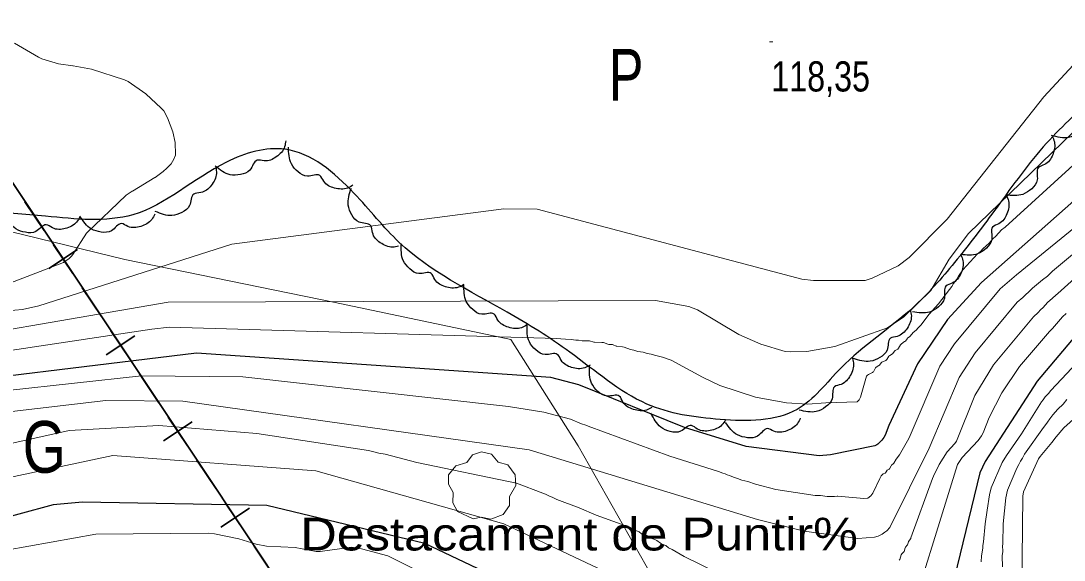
# Model space of a CAD drawing. Extents: x 483843 to 488449, y 4381269 to 4384483.
# Drawn here: x 484139.3 to 484441.7, y 4383353.7 to 4383510 of the extents above; entities that cross this region are included whole.
import ezdxf
from ezdxf.enums import TextEntityAlignment as Align

# ---------------------------------------------------------------- set-up
doc = ezdxf.new("R2010")
doc.units = 0
doc.header["$LTSCALE"] = 3.8
for name, color, linetype, lineweight in [('27', 7, 'Continuous', 25), ('29', 7, 'Continuous', 13), ('34', 7, 'Continuous', 35), ('51', 7, 'Continuous', 13), ('7', 7, 'Continuous', 13), ('8', 7, 'Continuous', 25), ('9', 7, 'Continuous', 13)]:
    doc.layers.add(name, color=color, linetype=linetype, lineweight=lineweight)
doc.layers.add('31', color=7, linetype='Continuous')
doc.layers.add('5', color=7, linetype='Continuous')

msp = doc.modelspace()

# ---------------------------------------------------------------- linework, layer by layer
at = {"layer": '27'}
for points in [[(484100.18, 4383518.27), (484175.5, 4383526.23), (484263.69, 4383537.26), (484281.44, 4383543.39), (484323.7, 4383576.47), (484345.13, 4383588.11), (484350.64, 4383590.56), (484356.77, 4383588.11), (484365.95, 4383583.21), (484390.45, 4383569.12), (484418, 4383565.44), (484471.89, 4383563.61), (484483.53, 4383561.15), (484486.59, 4383558.7), (484487.81, 4383552.58), (484489.04, 4383543.39), (484498.22, 4383540.32), (484509.86, 4383540.94), (484512.92, 4383542.78), (484541.7, 4383559.93), (484579.67, 4383560.54), (484661.11, 4383555.64), (484694.18, 4383552.58), (484705.2, 4383543.39), (484711.33, 4383534.2), (484721.74, 4383509.08), (484724.19, 4383493.76), (484729.7, 4383491.31), (484743.17, 4383488.25), (484756.03, 4383490.09)], [(484746.07, 4383463.39), (484731.66, 4383466.23), (484710.02, 4383482.88), (484695.11, 4383499.3), (484677.67, 4383512.8), (484658.52, 4383521.38), (484639.72, 4383529.93), (484613.7, 4383532.52), (484586.23, 4383535), (484560.15, 4383534.96), (484534.42, 4383531.45), (484512.75, 4383525.74), (484483.15, 4383513.44), (484467.12, 4383503.74), (484451.7, 4383489.36), (484436.59, 4383474.55), (484422.24, 4383456.04), (484409.9, 4383439.95), (484397.9, 4383426.91), (484376.97, 4383409.36), (484364.26, 4383397.36), (484342.02, 4383394.45), (484320.75, 4383398.94), (484298.45, 4383413.96), (484280.25, 4383425.55), (484249, 4383445.78), (484235.85, 4383460.09), (484215.96, 4383472.77), (484198.91, 4383469.03), (484171.82, 4383453.81), (484146.49, 4383453.37), (484110.53, 4383453.53), (484099.05, 4383450.9)], [(484454, 4383491.48), (484454.37, 4383489.74), (484453.29, 4383486.11), (484450.5, 4383483.69), (484448.55, 4383483.06), (484447.71, 4383479.61), (484445.73, 4383477.38), (484442.96, 4383476.16), (484438.04, 4383476.77)], [(484216.09, 4383475.24), (484215.77, 4383473.5), (484213.36, 4383470.57), (484209.85, 4383469.41), (484207.81, 4383469.6), (484205.69, 4383466.74), (484203, 4383465.45), (484199.98, 4383465.4), (484195.68, 4383467.87)], [(484438.19, 4383476.59), (484438.84, 4383474.93), (484438.35, 4383471.17), (484435.98, 4383468.34), (484434.15, 4383467.41), (484433.87, 4383463.87), (484432.27, 4383461.35), (484429.73, 4383459.71), (484424.77, 4383459.53)], [(484235.58, 4383462.4), (484234.02, 4383461.54), (484230.23, 4383461.52), (484227.11, 4383463.49), (484225.95, 4383465.18), (484222.4, 4383464.99), (484219.68, 4383466.24), (484217.72, 4383468.54), (484216.89, 4383473.43)], [(484195.81, 4383467.54), (484195.99, 4383465.78), (484194.5, 4383462.29), (484191.46, 4383460.2), (484189.44, 4383459.8), (484188.22, 4383456.46), (484186, 4383454.47), (484183.11, 4383453.57), (484178.29, 4383454.74)], [(484248.8, 4383444.66), (484247.05, 4383444.39), (484243.49, 4383445.69), (484241.24, 4383448.62), (484240.74, 4383450.61), (484237.34, 4383451.67), (484235.23, 4383453.78), (484234.19, 4383456.61), (484235.11, 4383461.49)], [(484424.86, 4383459.46), (484425.53, 4383457.82), (484425.09, 4383454.05), (484422.76, 4383451.19), (484420.93, 4383450.24), (484420.7, 4383446.69), (484419.13, 4383444.15), (484416.61, 4383442.48), (484411.66, 4383442.24)], [(484178.12, 4383454), (484177.27, 4383452.44), (484174.07, 4383450.41), (484170.37, 4383450.41), (484168.49, 4383451.22), (484165.59, 4383449.16), (484162.63, 4383448.77), (484159.74, 4383449.67), (484156.43, 4383453.36)], [(484156.43, 4383453.21), (484155.5, 4383451.69), (484152.21, 4383449.8), (484148.52, 4383449.98), (484146.68, 4383450.88), (484143.69, 4383448.96), (484140.71, 4383448.7), (484137.87, 4383449.73), (484134.73, 4383453.57)], [(484267.73, 4383433.56), (484266.14, 4383432.77), (484262.35, 4383432.93), (484259.32, 4383435.03), (484258.24, 4383436.78), (484254.69, 4383436.75), (484252.03, 4383438.12), (484250.17, 4383440.5), (484249.56, 4383445.42)], [(484411.77, 4383442.15), (484412.35, 4383440.48), (484411.73, 4383436.74), (484409.26, 4383433.99), (484407.39, 4383433.14), (484406.98, 4383429.6), (484405.29, 4383427.15), (484402.69, 4383425.6), (484397.73, 4383425.61)], [(484286, 4383421.85), (484284.42, 4383421.05), (484280.63, 4383421.18), (484277.58, 4383423.27), (484276.49, 4383425.01), (484272.93, 4383424.95), (484270.27, 4383426.3), (484268.4, 4383428.67), (484267.75, 4383433.59)], [(484397.08, 4383426.21), (484397.39, 4383424.46), (484396.18, 4383420.87), (484393.3, 4383418.55), (484391.33, 4383418.01), (484390.36, 4383414.58), (484388.3, 4383412.43), (484385.49, 4383411.31), (484380.59, 4383412.11)], [(484304.32, 4383410.22), (484302.74, 4383409.41), (484298.95, 4383409.53), (484295.9, 4383411.6), (484294.8, 4383413.33), (484291.24, 4383413.26), (484288.57, 4383414.61), (484286.69, 4383416.97), (484286.02, 4383421.88)], [(484380.16, 4383412.59), (484380.62, 4383410.87), (484379.71, 4383407.19), (484377.03, 4383404.64), (484375.11, 4383403.93), (484374.43, 4383400.44), (484372.56, 4383398.12), (484369.85, 4383396.77), (484364.9, 4383397.16)], [(484119.12, 4383116.07), (484126.76, 4383120.64), (484145.97, 4383126.14), (484154.06, 4383131.38), (484161.87, 4383143.86), (484164.91, 4383157.93), (484163.02, 4383175.75), (484173.74, 4383181.94), (484185.86, 4383179.07), (484201.91, 4383172.44), (484218.74, 4383163.58), (484235.74, 4383152), (484257.36, 4383136.23), (484272.15, 4383127.71), (484275.2, 4383125.94), (484288.31, 4383115.31), (484292.13, 4383104.69), (484292.48, 4383094), (484326.66, 4383066.82), (484335.76, 4383055.04), (484365.68, 4383048.09), (484390.73, 4383050.68), (484396.03, 4383071.97), (484393.65, 4383088.86), (484400.59, 4383105.68), (484415.8, 4383124.5), (484433.63, 4383141.47), (484454.21, 4383160.75), (484462.32, 4383181.3), (484469.44, 4383206.38), (484473.64, 4383224.75), (484476.82, 4383245.66), (484481.03, 4383277.23), (484489.23, 4383303.54), (484504.2, 4383337.99), (484513.54, 4383351.45), (484533.46, 4383372.63), (484541.12, 4383381), (484553.19, 4383396.25), (484567.54, 4383404.5), (484599.57, 4383406.86), (484616.36, 4383401.2), (484646.89, 4383386.65), (484672.26, 4383367.12), (484686.37, 4383351.96), (484698.03, 4383335.37), (484703.61, 4383311.07), (484699.61, 4383283.36), (484707.21, 4383270.52), (484723.44, 4383260.08), (484747.28, 4383256.54), (484759.45, 4383259.42)], [(484322.23, 4383397.96), (484320.64, 4383397.18), (484316.85, 4383397.36), (484313.83, 4383399.49), (484312.76, 4383401.24), (484309.2, 4383401.23), (484306.56, 4383402.61), (484304.71, 4383405.01), (484304.13, 4383409.93)], [(484343.55, 4383394.31), (484342.52, 4383392.87), (484339.09, 4383391.23), (484335.43, 4383391.68), (484333.66, 4383392.71), (484330.53, 4383391.02), (484327.54, 4383390.99), (484324.78, 4383392.23), (484321.94, 4383396.3)], [(484365.21, 4383394.87), (484364.4, 4383393.29), (484361.27, 4383391.16), (484357.58, 4383391.05), (484355.67, 4383391.8), (484352.83, 4383389.66), (484349.88, 4383389.18), (484346.97, 4383389.99), (484343.55, 4383393.58)]]:
    msp.add_spline(points, degree=3, dxfattribs=at)
at = {"layer": '29'}
msp.add_lwpolyline([(484270.44, 4383365.62), (484265.9, 4383367.74), (484264.49, 4383370.28), (484264.59, 4383373.26), (484263.22, 4383375.67), (484263.26, 4383378.42), (484265.42, 4383381.02), (484268.61, 4383382.02), (484270.26, 4383384.21), (484272.83, 4383385.04), (484275.69, 4383384.39), (484277.64, 4383382.12), (484280.45, 4383381.3), (484282.58, 4383378.45), (484282.82, 4383375.32), (484280.94, 4383372.17), (484280.94, 4383369.49), (484279.12, 4383366.88), (484275.5, 4383365.54), (484272.73, 4383366.17)], close=True, dxfattribs=at)
at = {"layer": '34'}
for p, q in [((484140.52, 4383457.58), (484146.06, 4383449.25)), ((484148.82, 4383445.1), (484154.36, 4383436.77)), ((484155.76, 4383443.7), (484147.43, 4383438.17)), ((484157.13, 4383432.61), (484162.67, 4383424.28)), ((484172.37, 4383418.73), (484164.04, 4383413.2)), ((484165.43, 4383420.13), (484170.97, 4383411.8)), ((484173.74, 4383407.64), (484179.28, 4383399.31)), ((484188.98, 4383393.76), (484180.65, 4383388.23)), ((484182.04, 4383395.16), (484187.58, 4383386.83)), ((484190.35, 4383382.67), (484195.89, 4383374.34)), ((484198.65, 4383370.19), (484204.19, 4383361.86)), ((484205.59, 4383368.79), (484197.26, 4383363.26)), ((484206.96, 4383357.7), (484212.5, 4383349.37))]:
    msp.add_line(p, q, dxfattribs=at)
msp.add_lwpolyline([(484099.19, 4383519.71), (484401, 4383066), (484435, 4383073), (484458, 4383093), (484473, 4383128), (484463, 4383264), (484450, 4383353), (484466, 4383389), (484492, 4383415), (484531, 4383430), (484588, 4383427), (484638, 4383413)], dxfattribs=at)
at = {"layer": '51'}
msp.add_lwpolyline([(484337.72, 4383053.18), (484357.12, 4383072.97), (484439.36, 4383143.77), (484440.19, 4383261.99), (484403.02, 4383285.48), (484377.23, 4383303.32), (484332.06, 4383331.77), (484300.88, 4383386.78), (484281.35, 4383417.62), (484230.42, 4383428.32), (484169.42, 4383440.85), (484136.27, 4383448.91), (484099.03, 4383440.24)], dxfattribs=at)
at = {"layer": '7'}
msp.add_line((484356.28, 4383503.89), (484357.28, 4383503.89), dxfattribs=at)
at = {"layer": '8'}
for points in [[(484471.24, 4383481.53), (484417.68, 4383434.15), (484407.9, 4383423.46), (484399.2, 4383410.61), (484390.83, 4383392.69), (484389.82, 4383389.89), (484389.46, 4383389.21), (484388.87, 4383388.44), (484387.69, 4383387.3), (484387.38, 4383387.07), (484386.85, 4383386.78), (484373.96, 4383384.18), (484370.72, 4383383.9), (484349.52, 4383386.58), (484331.62, 4383392.17), (484301.06, 4383404.46), (484292.88, 4383406.58), (484190.19, 4383413.72), (484099.6, 4383402.69), (484098.95, 4383402.49)], [(484659.56, 4383448.54), (484614.91, 4383471.61), (484608.15, 4383474.22), (484596.25, 4383476.66), (484579.09, 4383477.18), (484564.5, 4383475.62), (484520.75, 4383467.19), (484513.32, 4383464.43), (484468.15, 4383440.89), (484467.26, 4383440.33), (484450.08, 4383424.74), (484433.9, 4383405.54), (484418.78, 4383382.25), (484417.21, 4383378.98), (484409.85, 4383348.77), (484404.31, 4383337.25), (484396.75, 4383314.59)], [(484396.75, 4383314.59), (484394.24, 4383309.97), (484390.03, 4383298.9), (484389.7, 4383298.28), (484389.03, 4383297.34), (484388.37, 4383296.68), (484387.82, 4383296.27), (484387.46, 4383296.06), (484385.77, 4383295.38), (484385.03, 4383295.21), (484378.38, 4383295.34), (484376.41, 4383295.61), (484364.84, 4383299.34), (484353.72, 4383305.33), (484277.33, 4383348.57), (484256.36, 4383358.51), (484210.66, 4383369.57), (484157.18, 4383370.53), (484148.68, 4383369.7), (484098.85, 4383356.18)]]:
    msp.add_lwpolyline(points, dxfattribs=at)
at = {"layer": '9'}
for points in [[(484485.92, 4383518.06), (484473.36, 4383508.61), (484468.36, 4383500.98), (484413.93, 4383448.36), (484408.4, 4383440.89), (484403.06, 4383431.86), (484395.23, 4383424.24), (484390.51, 4383421.02), (484375.25, 4383415.62), (484367.09, 4383414.17), (484362.34, 4383414.06), (484360.87, 4383414.17), (484353.78, 4383416.29), (484347.44, 4383419.08), (484335.42, 4383426.21), (484332.87, 4383427.21), (484323.24, 4383428.96), (484181.98, 4383428.45), (484098.97, 4383414.19)], [(484098.98, 4383420.43), (484113.02, 4383423.99), (484139.83, 4383426.35), (484144.58, 4383427.39), (484200.43, 4383445.27), (484279.25, 4383455.47), (484288.94, 4383455.41), (484365.67, 4383435.11), (484369.01, 4383434.74), (484384.02, 4383434.73), (484386.04, 4383435.39), (484393.6, 4383438.95), (484396.77, 4383441.42), (484407.79, 4383452.52), (484435.74, 4383488), (484458.89, 4383512.86)], [(484129.24, 4383431.35), (484151.68, 4383440), (484153.3, 4383441.11), (484154.01, 4383441.77), (484154.43, 4383442.31), (484158.33, 4383448.47), (484169.83, 4383459.45), (484171.6, 4383460.62), (484171.62, 4383460.62), (484171.64, 4383460.62), (484178.2, 4383464.61), (484178.22, 4383464.61), (484178.23, 4383464.61), (484180.58, 4383466.29), (484181.68, 4383467.26), (484182.85, 4383468.55), (484183.68, 4383469.91), (484184.13, 4383471.03), (484184.15, 4383471.15), (484184.14, 4383471.24), (484184.03, 4383474.74), (484183.41, 4383477.81), (484181.85, 4383481.89), (484180.73, 4383483.94), (484180.03, 4383484.73), (484175.58, 4383488.88), (484170.47, 4383492.45), (484169.4, 4383492.94), (484159.79, 4383495.95), (484154.45, 4383496.96), (484154.43, 4383496.95), (484150.23, 4383497.58), (484145.4, 4383499.02), (484144.43, 4383499.45), (484137.49, 4383503.55)], [(484468.84, 4383469.72), (484427.83, 4383436.35), (484423.1, 4383432.3), (484409.93, 4383416.35), (484405.61, 4383409.86), (484396.8, 4383389.15), (484396.27, 4383388.22), (484393.95, 4383384.2), (484392.98, 4383382.97), (484392.32, 4383381.77), (484392.17, 4383381.57), (484391.67, 4383381.19), (484391.54, 4383381.02), (484391.08, 4383380.18), (484391.01, 4383380.09), (484390.94, 4383380.02), (484390.39, 4383379.72), (484390.33, 4383379.66), (484390.27, 4383379.6), (484390.1, 4383379.3), (484389.88, 4383379), (484389.79, 4383378.93), (484389.7, 4383378.87), (484389.27, 4383378.73), (484388.66, 4383378.14), (484388.22, 4383377.38), (484386.22, 4383373.08), (484385.68, 4383372.3), (484384.75, 4383371.64), (484383.61, 4383371.55), (484376.06, 4383372.2), (484375.85, 4383372.19), (484375.14, 4383372.09), (484374.92, 4383372.09), (484373.86, 4383372.18), (484373.04, 4383372.15), (484371.07, 4383372.4), (484369.49, 4383372.42), (484358.1, 4383374.14), (484352.24, 4383375.66), (484350.01, 4383376.45), (484348.31, 4383376.9), (484347.06, 4383377.38), (484345.83, 4383377.75), (484344.72, 4383378.21), (484344.05, 4383378.42), (484343.45, 4383378.66), (484342.72, 4383378.9), (484341.54, 4383379.37), (484327.39, 4383383.87), (484303.71, 4383392.48), (484303.07, 4383392.77), (484301.83, 4383393.22), (484298.66, 4383394.5), (484290.87, 4383396.61), (484280.68, 4383398.25), (484203.63, 4383406.79), (484174.25, 4383407.15), (484135.43, 4383402.89)], [(484446.43, 4383470.1), (484424.61, 4383450.23), (484423.55, 4383449.42), (484421.9, 4383447.56), (484421.02, 4383446.78), (484419.95, 4383445.53), (484418.22, 4383444.05), (484417.41, 4383443.18), (484416.58, 4383442.48), (484412.35, 4383437.86), (484411.1, 4383436.03), (484410.59, 4383435.12), (484409.63, 4383433.88), (484409.16, 4383433.03), (484408.41, 4383432.09), (484405.28, 4383427.98), (484402.57, 4383424.98), (484400.16, 4383421.8), (484399.4, 4383421.04), (484398.79, 4383420.36), (484397.91, 4383419.62), (484397.02, 4383418.59), (484396.92, 4383418.5), (484396.29, 4383418), (484396.15, 4383417.85), (484395.65, 4383417.19), (484395.45, 4383417.01), (484394.51, 4383416.36), (484394.29, 4383416.12), (484393.65, 4383415.08), (484393.46, 4383414.87), (484392.69, 4383414.41), (484392.53, 4383414.25), (484392.07, 4383413.58), (484391.99, 4383413.51), (484391.9, 4383413.44), (484391.11, 4383413.01), (484390.91, 4383412.81), (484390.25, 4383411.8), (484389.99, 4383411.57), (484388.88, 4383411.03), (484388.65, 4383410.87), (484388.17, 4383410.22), (484388, 4383410.07), (484387.22, 4383409.62), (484387.12, 4383409.51), (484387.03, 4383409.4), (484386.39, 4383408.29)], [(484463.64, 4383458.47), (484438.32, 4383437.42), (484436.81, 4383435.95), (484435.37, 4383434.89), (484432.55, 4383432.54), (484431.47, 4383431.42), (484430.5, 4383430.59), (484429.72, 4383429.79), (484428.1, 4383428.41), (484415.9, 4383413.73), (484411.21, 4383406.59), (484402.55, 4383386.1), (484391.12, 4383363.15), (484390.25, 4383362.21), (484389.73, 4383361.76), (484388.9, 4383361.21), (484387.73, 4383360.65), (484386.76, 4383360.35), (484381.9, 4383359.98), (484366.29, 4383362.04), (484352.85, 4383365.43), (484286.63, 4383385.68), (484186.26, 4383399.76), (484163.92, 4383399.95), (484135.05, 4383396.55)], [(484461.1, 4383450.14), (484439.88, 4383430.98), (484439.26, 4383430.5), (484438.33, 4383429.61), (484436.89, 4383428.38), (484435.59, 4383426.94), (484434.81, 4383426.22), (484434.12, 4383425.42), (484432.78, 4383424.2), (484421.23, 4383410.25), (484415.81, 4383401.41), (484410.43, 4383388.17), (484409.97, 4383387.49), (484407.73, 4383385.12), (484405.44, 4383381.41), (484404.89, 4383380.19), (484404.26, 4383379.1), (484403.86, 4383378.01), (484403.52, 4383377.33), (484397.28, 4383360.14), (484397.21, 4383359.98), (484396.61, 4383359.07), (484396.56, 4383358.96), (484396.27, 4383358.17), (484396.17, 4383358), (484395.71, 4383357.48), (484395.6, 4383357.25), (484395.27, 4383356.19), (484395.21, 4383356.07), (484395.15, 4383355.98), (484394.61, 4383355.48), (484394.48, 4383355.22), (484394.04, 4383353.92), (484393.97, 4383353.78), (484393.9, 4383353.67)], [(484442.22, 4383425.15), (484441.23, 4383424.22), (484438.3, 4383420.84), (484437.47, 4383420), (484428.73, 4383409.83), (484423.62, 4383402.2), (484419.92, 4383395.01), (484418.18, 4383390.62), (484417.72, 4383389.71), (484416.8, 4383388.34), (484412.12, 4383383.42), (484410.77, 4383381.43), (484394.66, 4383329.39)], [(484386.39, 4383408.29), (484386.27, 4383408.17), (484386.13, 4383408.05), (484384.93, 4383407.49), (484384.7, 4383407.33), (484384.44, 4383407.01), (484382.64, 4383400.96), (484382.29, 4383400.19), (484381.73, 4383399.57), (484372.63, 4383399.32), (484367.25, 4383398.93), (484361.23, 4383399.28), (484352.25, 4383400.93), (484341.88, 4383404.26), (484336.84, 4383406.7), (484327.83, 4383411.61), (484325.23, 4383412.55), (484322.97, 4383413.06), (484321.96, 4383413.4), (484320.87, 4383413.62), (484319.71, 4383413.93), (484318.11, 4383414.2), (484317.01, 4383414.52), (484315.99, 4383414.7), (484314.13, 4383415.4), (484313.7, 4383415.51), (484312.05, 4383415.7), (484311.89, 4383415.74), (484311.01, 4383416.08), (484310.75, 4383416.14), (484309.7, 4383416.21), (484309.4, 4383416.29), (484308.19, 4383416.74), (484307.74, 4383416.81), (484305.56, 4383416.86), (484305.34, 4383416.89), (484304.08, 4383417.21), (484303.71, 4383417.25), (484301.96, 4383417.27), (484300.89, 4383417.44), (484300.12, 4383417.49), (484298.82, 4383417.66), (484297.13, 4383417.7), (484295.83, 4383417.86), (484294.59, 4383417.9), (484182.41, 4383421.2), (484177.33, 4383420.64), (484098.96, 4383408.8)], [(484447.02, 4383412.65), (484437.8, 4383402.82), (484437.15, 4383402.01), (484436.21, 4383401.03), (484435.56, 4383400.13), (484435.1, 4383399.58), (484429.35, 4383390.34), (484424.98, 4383383.98), (484423.76, 4383382.02), (484420.55, 4383374.65), (484420.03, 4383372.66), (484419.38, 4383368.15), (484418.77, 4383364.23), (484418.32, 4383359.01), (484418.14, 4383357.97), (484418.13, 4383357.87), (484418.12, 4383357.15), (484417.73, 4383354.89), (484417.67, 4383353.22)], [(484374.82, 4383241.06), (484377.14, 4383240.72), (484385.26, 4383240.78), (484393.63, 4383243.04), (484393.65, 4383243.05), (484412.12, 4383253.07), (484413.58, 4383254.39), (484422.63, 4383264.25), (484423.6, 4383266.23), (484427.04, 4383277.29), (484429.25, 4383291.81), (484428.97, 4383299.88), (484429.68, 4383372.24), (484429.93, 4383373.47), (484434.26, 4383383.08), (484434.7, 4383383.71), (484438.11, 4383387.77), (484439.38, 4383389.41), (484441.59, 4383392.01), (484455.28, 4383404.3)], [(484423.77, 4383351.71), (484423.75, 4383354.91), (484423.89, 4383356.21), (484423.89, 4383356.34), (484423.83, 4383357.75), (484423.9, 4383358.38), (484424.03, 4383364.21), (484424.73, 4383371.77), (484425.24, 4383373.97), (484427.92, 4383380.38), (484428.5, 4383381.4), (484429, 4383382.41), (484429.59, 4383383.29), (484430.18, 4383384.36), (484435.7, 4383392.12), (484436.38, 4383393.03), (484436.82, 4383393.71), (484437.57, 4383394.61), (484438.4, 4383395.82), (484439.82, 4383397.42), (484441.4, 4383398.94), (484442.46, 4383400.2)], [(484321.51, 4383360.23), (484320.69, 4383360.79), (484320.45, 4383360.91), (484319.47, 4383361.23), (484319.23, 4383361.35), (484318.5, 4383361.86), (484318.28, 4383361.97), (484317.18, 4383362.39), (484315.67, 4383363.22), (484306.02, 4383366.71), (484301.16, 4383368.89), (484294.65, 4383371.31), (484293.5, 4383371.85), (484292.31, 4383372.28), (484291.33, 4383372.77), (484290.6, 4383373.06), (484282.98, 4383376.04), (484254.05, 4383381.94), (484244.89, 4383384.39), (484243.03, 4383384.67), (484242.02, 4383384.97), (484241.26, 4383385.13), (484240.11, 4383385.43), (484207.67, 4383390.35), (484179.35, 4383392.7), (484153.31, 4383391.27), (484098.9, 4383379.17)], [(484309.83, 4383349.81), (484279.34, 4383364.22), (484224.83, 4383379.54), (484166, 4383383.97), (484099.65, 4383369.89)], [(484398.22, 4383287.46), (484395.54, 4383284.21), (484390.19, 4383279.34), (484389.25, 4383278.64), (484387.73, 4383277.94), (484386, 4383277.44), (484377.58, 4383277.27), (484372.21, 4383278.06), (484370.4, 4383278.65), (484351.29, 4383290.58), (484293.72, 4383330.78), (484245.65, 4383354.89), (484238.05, 4383357.01), (484235.14, 4383357.47), (484226.09, 4383356.21), (484224.94, 4383356.17), (484218.79, 4383357.36), (484210.48, 4383357.74), (484207.51, 4383358.33), (484202.46, 4383359.88), (484195.45, 4383361.29), (484193.62, 4383361.49), (484161.1, 4383361.24), (484122.09, 4383354.23)], [(484356.38, 4383342.59), (484331.59, 4383354.71), (484328.1, 4383356.81), (484327.06, 4383357.3), (484326.23, 4383357.89), (484326, 4383358.01), (484324.99, 4383358.42), (484324.7, 4383358.59), (484323.64, 4383359.4), (484323.28, 4383359.59), (484321.66, 4383360.15), (484321.51, 4383360.23)]]:
    msp.add_lwpolyline(points, dxfattribs=at)

# ---------------------------------------------------------------- texts
at = {"layer": '31'}
for s, width, p in [('P', 0.75, (484314.76, 4383486.86)), ('G', 0.8, (484146.11, 4383379.01))]:
    msp.add_text(s, height=15, dxfattribs=dict(at, width=width)).set_placement(p, align=Align.CENTER)
at = {"layer": '5', "width": 1.15}
msp.add_text('Destacament de Puntir%', height=9.5, dxfattribs=at).set_placement((484381.92, 4383356.49), align=Align.RIGHT)
at = {"layer": '7', "width": 0.8}
msp.add_text('118,35', height=8.75, dxfattribs=at).set_placement((484356.78, 4383489.52))

doc.saveas('drawing.dxf')
